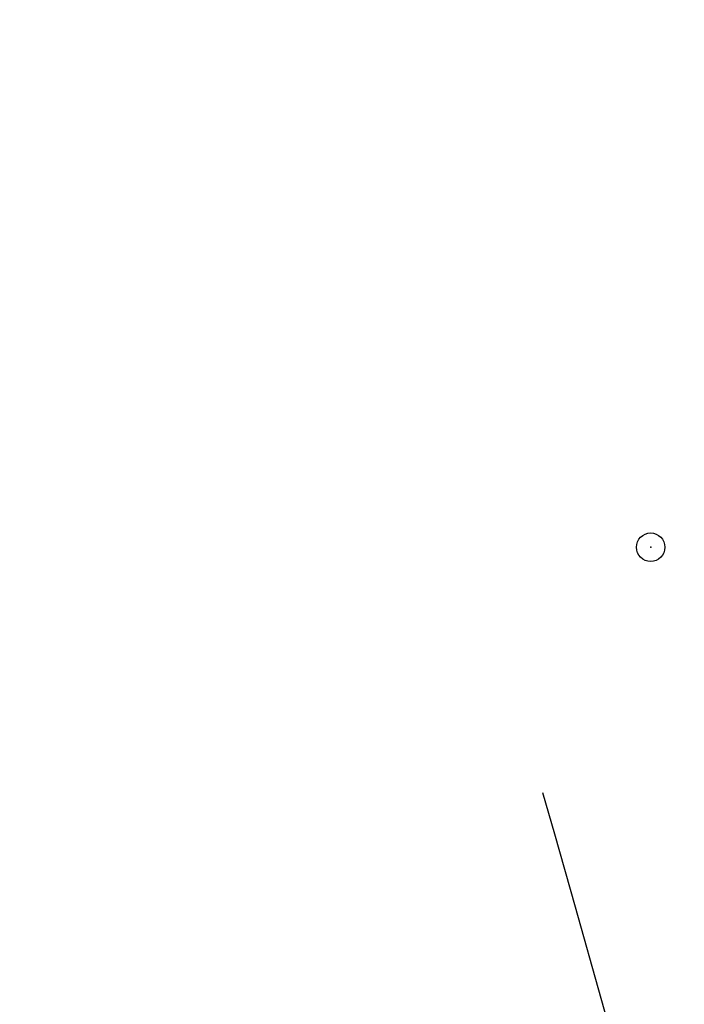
# Model space of a CAD drawing. Extents: x 10527 to 38813, y 13847 to 37526.
# Tile 275 of 656: x 35207 to 35214, y 36742 to 36752. Entities that reach past the tile are written whole.
import ezdxf

# ---------------------------------------------------------------- set-up
doc = ezdxf.new("R2010")
doc.units = 0
doc.header["$LTSCALE"] = 0.5
doc.header["$MEASUREMENT"] = 0
doc.header["$PDMODE"] = 32
doc.header["$PDSIZE"] = 0.3
doc.linetypes.add('CONTI', pattern=[0])
doc.layers.add('(032) Горизонтали утолщенные', color=32, linetype='Continuous', lineweight=30)
doc.layers.add('.', color=7, linetype='Continuous', lineweight=15)
doc.layers.add('PI_TTDEFAULT', color=5, linetype='CONTI')

# ---------------------------------------------------------------- blocks, each defined once
blk = doc.blocks.new('gergrgrre')
at = {"layer": '(032) Горизонтали утолщенные', "color": 32}
blk.add_polyline3d([(360065.47, 4200832.33, 556), (360065.41, 4200833.68, 556), (360065.28, 4200835.01, 556), (360065.09, 4200836.37, 556), (360064.84, 4200837.78, 556), (360064.52, 4200839.27, 556), (360064.13, 4200840.87, 556), (360063.68, 4200842.59, 556), (360063.18, 4200844.39, 556), (360062.65, 4200846.23, 556), (360062.12, 4200848.04, 556), (360061.61, 4200849.77, 556), (360061.14, 4200851.36, 556), (360060.73, 4200852.76, 556), (360060.4, 4200853.93, 556), (360060.13, 4200854.89, 556), (360059.91, 4200855.66, 556), (360059.784, 4200856.095, 556)], dxfattribs=at)
at = {"layer": 'PI_TTDEFAULT', "color": 5}
blk.add_point((360060.92, 4200858.68, 555.8), dxfattribs=at)

msp = doc.modelspace()

# ---------------------------------------------------------------- hatches: boundary and pattern name
at = {"layer": '.', "ltscale": 0.149071}
h = msp.add_hatch(color=256, dxfattribs=at)
h.dxf.hatch_style = 1
h.set_gradient(color1=(255, 255, 255), tint=1)
h.paths.add_polyline_path([(35043.297, 36082.013), (36343.297, 36082.013), (36343.297, 37217.013), (35043.297, 37217.013)])
h.paths.add_polyline_path([(35058.297, 37202.013), (36328.297, 37202.013), (36328.297, 36097.013), (35058.297, 36097.013)], flags=16)

# ---------------------------------------------------------------- block references
at = {"linetype": 'Continuous'}
msp.add_blockref('gergrgrre', (-324846.944, -4164111.878), dxfattribs=at)

doc.saveas('drawing.dxf')
